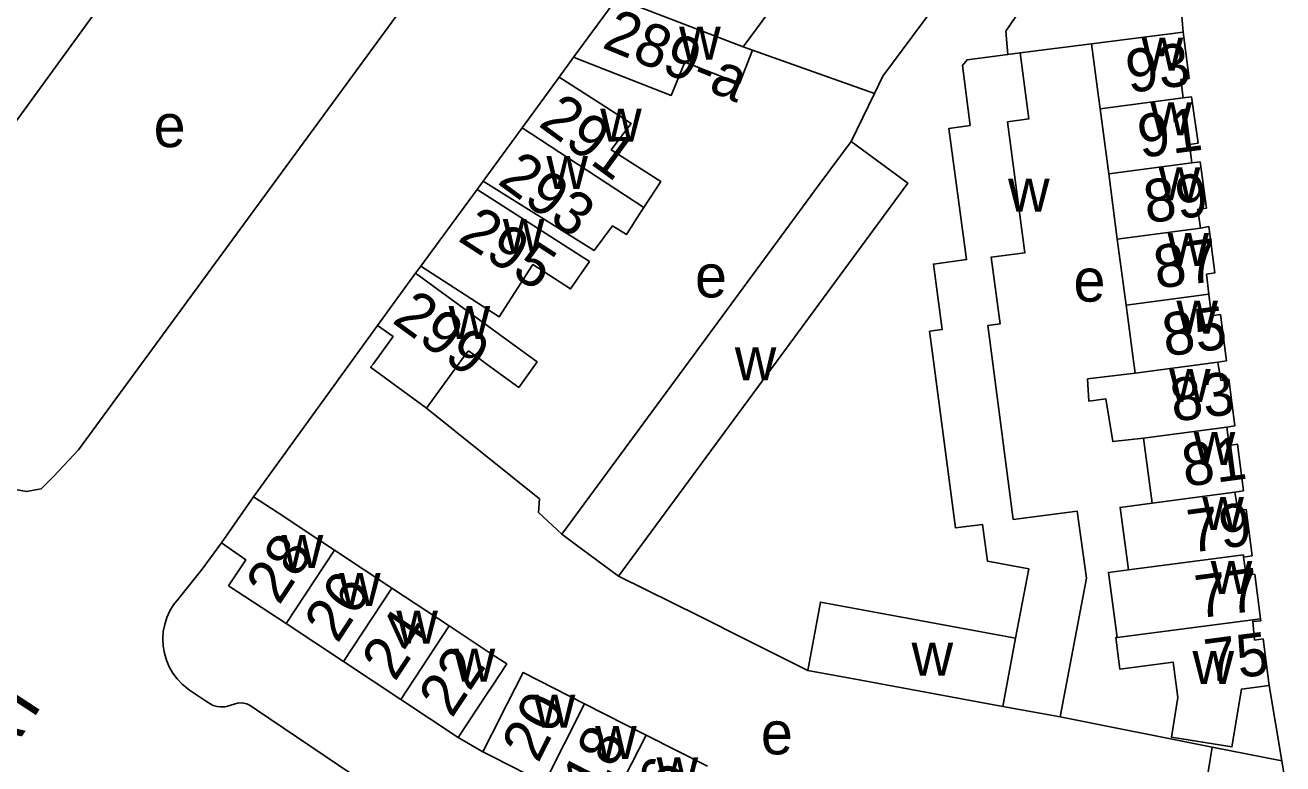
# Model space of a CAD drawing. Extents: x 159294 to 161936, y 384538 to 386517.
# Drawn here: x 160956.5 to 161073.6, y 385962 to 386030.8 of the extents above; entities that cross this region are included whole.
import ezdxf

# ---------------------------------------------------------------- set-up
doc = ezdxf.new("R2010")
doc.units = 0
for name, color, linetype in [('BLT_Basislijn', 7, 'Continuous'), ('BLT_Bebouwing', 7, 'Continuous'), ('BLT_Centroide', 7, 'Continuous'), ('BLT_Huisnummer', 7, 'Continuous'), ('BLT_Huisnummer_ tussenligend', 7, 'Continuous'), ('BLT_Huisnummer_reeks', 7, 'Continuous'), ('BLT_Onderverdeling_panden', 7, 'Continuous'), ('BLT_Straatnaam', 7, 'Continuous')]:
    doc.layers.add(name, color=color, linetype=linetype)

msp = doc.modelspace()

# ---------------------------------------------------------------- linework, layer by layer
at = {"layer": 'BLT_Basislijn'}
for p, q in [((161064.32, 386030.14), (161062.74, 386050.49)), ((161049.16, 386028.21), (161055.8, 386029.05)), ((161007.62, 386027.84), (161006.24, 386025.93)), ((161035.59, 386024.43), (161024.24, 386028.44)), ((161036.37, 386026.04), (161035.59, 386024.43)), ((161035.59, 386024.43), (161033.42, 386019.96)), ((160998.6, 386015.49), (160999.17, 386016.26)), ((160992.87, 386007.69), (160993.36, 386008.35)), ((160989.34, 386002.84), (160977.8, 385986.89)), ((160974.81, 385982.61), (160973, 385980.14)), ((160973, 385980.14), (160970.77, 385977.37)), ((161011.77, 385979.51), (161019.36, 385975.73)), ((161019.36, 385975.73), (161023.63, 385973.6)), ((161023.63, 385973.6), (161029.39, 385970.73)), ((161072.35, 385969.32), (161073.5, 385962.32)), ((160971.82, 385968.9), (160973.4, 385967.84)), ((160973.4, 385967.84), (160973.8, 385967.58)), ((160975.27, 385967.38), (160976.08, 385967.62)), ((160978.05, 385967.07), (160977.46, 385967.47)), ((161067.04, 385963.59), (161052.88, 385966.4)), ((160996.84, 385964.49), (160999.13, 385963.16)), ((161067.04, 385963.59), (161064.94, 385950.7)), ((161073.5, 385962.32), (161067.04, 385963.59))]:
    msp.add_line(p, q, dxfattribs=at)
for points in [[(161036.37, 386026.04), (161040.95, 386032.2), (161046.08, 386038.14), (161050.46, 386044.52)], [(160996.2, 386038.62), (160961.51, 385991.26), (160959.21, 385988.8)], [(161051.84, 386035.99), (161049.57, 386032.76), (161047.83, 386030.22), (161048.02, 386028.06)], [(160937.39, 385996.93), (160948.93, 385990.62), (160954.83, 385987.73), (160956.64, 385987.37), (160958.01, 385987.64), (160959.21, 385988.8)], [(161006.48, 385983.41), (161004.32, 385985.41), (161004.41, 385986.68), (160993.89, 385995.13)], [(160970.77, 385977.37), (160970.35, 385976.84), (160970, 385976.26), (160969.72, 385975.64), (160969.52, 385975), (160969.39, 385974.34), (160969.35, 385973.66), (160969.38, 385972.99), (160969.49, 385972.32), (160969.68, 385971.68), (160969.94, 385971.05), (160970.28, 385970.47), (160970.68, 385969.93), (160971.15, 385969.44), (160971.67, 385969), (160971.82, 385968.9)], [(160974.75, 385967.34), (160974.39, 385967.36), (160974.04, 385967.46), (160973.8, 385967.58)], [(160974.75, 385967.34), (160975.11, 385967.35), (160975.27, 385967.38)], [(160976.63, 385967.7), (160976.29, 385967.67), (160976.08, 385967.62)], [(160977.46, 385967.47), (160977.18, 385967.62), (160976.87, 385967.69), (160976.63, 385967.7)], [(160978.05, 385967.07), (161001.93, 385950.95), (161013.23, 385945.12), (161024.79, 385941.32), (161060.09, 385934.98), (161061.18, 385934.5)], [(161073.5, 385962.32), (161077.49, 385937.93), (161076.67, 385932.35), (161075.51, 385931.26), (161073.51, 385931.3), (161061.61, 385933.36), (161061.18, 385934.5)]]:
    msp.add_lwpolyline(points, dxfattribs=at)
at = {"layer": 'BLT_Bebouwing'}
for p, q in [((161026.37, 386032.84), (161023.38, 386028.76)), ((161064.32, 386030.14), (161055.8, 386029.05)), ((161023.38, 386028.76), (161024.24, 386028.44)), ((161048.02, 386028.06), (161049.16, 386028.21)), ((161002.81, 386021.24), (161006.24, 386025.93)), ((161056.6, 386022.99), (161057.4, 386016.93)), ((160999.17, 386016.26), (161002.81, 386021.24)), ((161057.4, 386016.93), (161058.2, 386010.87)), ((160998.6, 386015.49), (160995.07, 386010.67)), ((160995.07, 386010.67), (160993.36, 386008.35)), ((161058.2, 386010.87), (161059.02, 386004.71)), ((160992.87, 386007.69), (160989.34, 386002.84)), ((161060.65, 385992.35), (161061.45, 385986.29)), ((160974.81, 385982.61), (160977.8, 385986.89)), ((160985.33, 385981.91), (160990.67, 385978.38)), ((160980.82, 385975.08), (160975.47, 385978.61)), ((160990.67, 385978.38), (160996.01, 385974.86)), ((160986.16, 385971.55), (160980.82, 385975.08)), ((160991.5, 385968.02), (160986.16, 385971.55)), ((160996.84, 385964.49), (160991.5, 385968.02)), ((161014.33, 385964.71), (161008.61, 385967.62)), ((161047.55, 385967.38), (161052.88, 385966.4)), ((161020.06, 385961.8), (161014.33, 385964.71))]:
    msp.add_line(p, q, dxfattribs=at)
for points in [[(160944.04, 386005.85), (160964.93, 386034.61), (160955.19, 386041.7)], [(161012.84, 386032.79), (161011.61, 386033.3), (161007.62, 386027.84)], [(161064.33, 386024.01), (161064.1, 386025.72), (161064.9, 386025.82), (161064.32, 386030.14)], [(161055.8, 386029.05), (161056.45, 386024.1), (161056.6, 386022.99)], [(161007.62, 386027.84), (161007.8, 386027.71), (161016.66, 386024.25), (161017.93, 386027.35), (161023.02, 386025.34), (161024.24, 386028.44)], [(161048.72, 385973.73), (161049.95, 385980.18), (161046.12, 385980.89), (161045.65, 385984.3), (161043.15, 385983.98), (161041.03, 386000), (161040.73, 386002.3), (161041.89, 386002.44), (161041.08, 386008.54), (161044.16, 386008.97), (161042.5, 386021.16), (161044.49, 386021.45), (161043.78, 386027.02), (161044.22, 386027.56), (161048.02, 386028.06)], [(161049.16, 386028.21), (161049.81, 386023.25), (161049.96, 386022.05), (161047.98, 386021.79), (161049.58, 386009.59), (161046.47, 386009.19), (161047.29, 386002.97), (161046.14, 386002.82), (161046.51, 386000), (161048.49, 385984.78), (161054.45, 385985.55), (161055.33, 385979.31), (161052.88, 385966.4)], [(161006.24, 386025.93), (161010.45, 386023.23), (161012.93, 386021.63), (161011.09, 386019.17), (161015.7, 386016.22), (161014.13, 386013.81)], [(161065.15, 386017.96), (161064.93, 386019.69), (161065.71, 386019.81), (161065.11, 386024.11), (161064.33, 386024.01)], [(161033.42, 386019.96), (161030.45, 386015.94), (161018.71, 386000), (161006.48, 385983.41)], [(161033.42, 386019.96), (161038.71, 386016.07), (161026.87, 386000), (161011.77, 385979.51)], [(161065.95, 386011.9), (161065.68, 386013.64), (161066.49, 386013.74), (161065.91, 386018.06), (161065.15, 386017.96)], [(160999.17, 386016.26), (161009.49, 386009.82), (161011.22, 386012.1), (161012.51, 386011.31), (161013.76, 386013.24)], [(161003.8, 386008.49), (161007.3, 386006.24), (161009.05, 386008.78), (160998.6, 386015.49)], [(161014.13, 386013.81), (161013.76, 386013.24)], [(161066.73, 386005.73), (161066.51, 386007.6), (161067.29, 386007.73), (161066.71, 386012.03), (161065.95, 386011.9)], [(161000, 385998.87), (161002.47, 385997.07), (161004.19, 385999.44), (161003.42, 386000), (161000, 386002.49), (160996.91, 386004.74), (160992.87, 386007.69)], [(160993.36, 386008.35), (161000.67, 386003.64), (161003.8, 386008.49)], [(161067.55, 385999.42), (161068.35, 385999.53), (161068.29, 386000), (161067.79, 386003.85), (161066.97, 386003.74), (161066.73, 386005.73)], [(161059.02, 386004.71), (161059.64, 386000), (161059.85, 385998.4)], [(160989.34, 386002.84), (160990.78, 386001.79), (160989.48, 386000), (160988.92, 385999.24), (160988.69, 385998.94), (160993.89, 385995.13)], [(160997.79, 386000.48), (160997.44, 386000), (160993.89, 385995.13)], [(161000, 385998.87), (160998.45, 386000), (160997.79, 386000.48)], [(161068.38, 385993.37), (161069.14, 385993.49), (161068.59, 385997.83), (161067.83, 385997.72), (161067.55, 385999.42)], [(161059.85, 385998.4), (161055.43, 385997.85), (161055.55, 385995.79), (161057.13, 385996), (161057.78, 385992.03), (161060.65, 385992.35)], [(161069.15, 385987.31), (161069.94, 385987.44), (161069.4, 385991.77), (161068.61, 385991.67), (161068.38, 385993.37)], [(160977.8, 385986.89), (160979.99, 385985.44), (160984.16, 385982.68), (160985.33, 385981.91)], [(161069.95, 385981.28), (161070.74, 385981.4), (161070.18, 385985.71), (161069.42, 385985.63), (161069.15, 385987.31)], [(161061.45, 385986.29), (161058.46, 385985.89), (161059.23, 385980.1)], [(161006.48, 385983.41), (161007.74, 385982.47), (161011.77, 385979.51)], [(160975.47, 385978.61), (160977.07, 385981.03), (160974.81, 385982.61)], [(161071.53, 385975.53), (161070.99, 385979.68), (161070.19, 385979.6), (161069.95, 385981.28)], [(161059.23, 385980.1), (161057.37, 385979.85), (161058.17, 385973.79)], [(161029.39, 385970.73), (161030.56, 385977.08), (161048.72, 385973.73)], [(160996.01, 385974.86), (161000, 385972.22), (161001.36, 385971.33), (161000, 385969.27), (160999.6, 385968.67), (160996.84, 385964.49)], [(161072.35, 385969.32), (161071.77, 385973.65), (161070.98, 385973.55), (161070.8, 385975.28), (161071.55, 385975.35), (161071.53, 385975.53)], [(161058.17, 385973.79), (161058.06, 385973.78), (161058.44, 385970.83), (161063.41, 385971.48), (161063.84, 385968.19), (161063.23, 385964.5), (161068.87, 385963.61), (161069.75, 385968.98), (161072.35, 385969.32)], [(160999.13, 385963.16), (161000, 385964.86), (161001.4, 385967.61), (161002.89, 385970.54), (161008.61, 385967.62)], [(161047.55, 385967.38), (161034.31, 385969.83), (161029.39, 385970.73)], [(161004.86, 385960.24), (161000, 385962.72), (160999.13, 385963.16)]]:
    msp.add_lwpolyline(points, dxfattribs=at)
at = {"layer": 'BLT_Onderverdeling_panden'}
for p, q in [((161012.84, 386032.79), (161023.38, 386028.76)), ((161056.6, 386022.99), (161064.33, 386024.01)), ((161057.4, 386016.93), (161065.15, 386017.96)), ((161058.2, 386010.87), (161065.95, 386011.9)), ((161059.02, 386004.71), (161066.73, 386005.73)), ((161059.85, 385998.4), (161067.55, 385999.42)), ((161060.65, 385992.35), (161068.38, 385993.37)), ((161061.45, 385986.29), (161069.15, 385987.31)), ((160980.82, 385975.08), (160985.33, 385981.91)), ((160986.16, 385971.55), (160990.67, 385978.38)), ((160991.5, 385968.02), (160996.01, 385974.86)), ((161058.17, 385973.79), (161071.53, 385975.53)), ((161048.72, 385973.73), (161047.55, 385967.38)), ((161004.86, 385960.24), (161008.61, 385967.62)), ((161010.58, 385957.33), (161014.33, 385964.71))]:
    msp.add_line(p, q, dxfattribs=at)
for points in [[(161002.81, 386021.24), (161014.13, 386013.81)], [(161059.23, 385980.1), (161069.93, 385981.47), (161069.95, 385981.28)]]:
    msp.add_lwpolyline(points, dxfattribs=at)

# ---------------------------------------------------------------- texts
at = {"layer": 'BLT_Centroide'}
for s, p in [('w', (161017.41, 386027.56)), ('w', (161060.46, 386026.56)), ('w', (161010.06, 386019.95)), ('w', (161061.27, 386020.53)), ('e', (160968.49, 386019.43)), ('w', (161005.05, 386015.53)), ('w', (161062.05, 386014.47)), ('w', (161048.03, 386013.41)), ('w', (161001, 386009.66)), ('w', (161062.87, 386008.38)), ('e', (161018.89, 386005.44)), ('e', (161054.12, 386005.05)), ('w', (160995.95, 386001.56)), ('w', (161063.7, 386002.06)), ('w', (161022.59, 385997.73)), ('w', (161063.02, 385995.72)), ('w', (161065.31, 385989.84)), ('w', (161066.11, 385983.78)), ('w', (160980.41, 385980.25)), ('w', (161066.89, 385977.84)), ('w', (160985.75, 385976.72)), ('w', (160991.08, 385973.2)), ('w', (160996.42, 385969.69)), ('w', (161039.05, 385970.22)), ('w', (161065.2, 385969.45)), ('w', (161003.88, 385965.39)), ('w', (161009.59, 385962.48)), ('e', (161025.02, 385962.91)), ('w', (161015.31, 385959.56))]:
    msp.add_text(s, height=4, dxfattribs=at).set_placement(p)
at = {"layer": 'BLT_Huisnummer'}
for s, rotation, p in [('93', 7.5515, (161059.27, 386024.46)), ('291', 323.8409, (161004.2, 386021.47)), ('293', 323.8409, (161000.39, 386016.1)), ('295', 327.1632, (160996.7, 386010.79)), ('87', 7.5515, (161061.86, 386006.24)), ('299', 323.9162, (160990.58, 386003.17)), ('83', 7.5515, (161063.41, 385993.85)), ('79', 7.5515, (161064.98, 385981.66)), ('28', 56.5525, (160980.17, 385976.71)), ('75', 7.5515, (161066.59, 385969.61)), ('22', 56.5578, (160996.25, 385966.2)), ('20', 63.0302, (161004.28, 385962.02))]:
    msp.add_text(s, height=4, rotation=rotation, dxfattribs=at).set_placement(p)
at = {"layer": 'BLT_Huisnummer_ tussenligend'}
for s, rotation, p in [('91', 7.5515, (161060.37, 386018.42)), ('89', 7.5515, (161060.93, 386012.33)), ('85', 7.5515, (161062.67, 385999.94)), ('81', 7.5515, (161064.49, 385987.81)), ('26', 56.5578, (160985.6, 385973.15)), ('77', 7.5515, (161065.71, 385975.56)), ('24', 56.5578, (160990.95, 385969.6)), ('18', 63.0302, (161009.91, 385958.87)), ('16', 63.0302, (161015.61, 385955.98))]:
    msp.add_text(s, height=4, rotation=rotation, dxfattribs=at).set_placement(p)
at = {"layer": 'BLT_Huisnummer_reeks'}
msp.add_text('289-a', height=4, rotation=337.7742, dxfattribs=at).set_placement((161010.12, 386028.73))
at = {"layer": 'BLT_Straatnaam'}
msp.add_text('WOENSELSESTRAAT', height=5, rotation=56.7863, dxfattribs=at).set_placement((160921.17, 385911.03))

doc.saveas('drawing.dxf')
